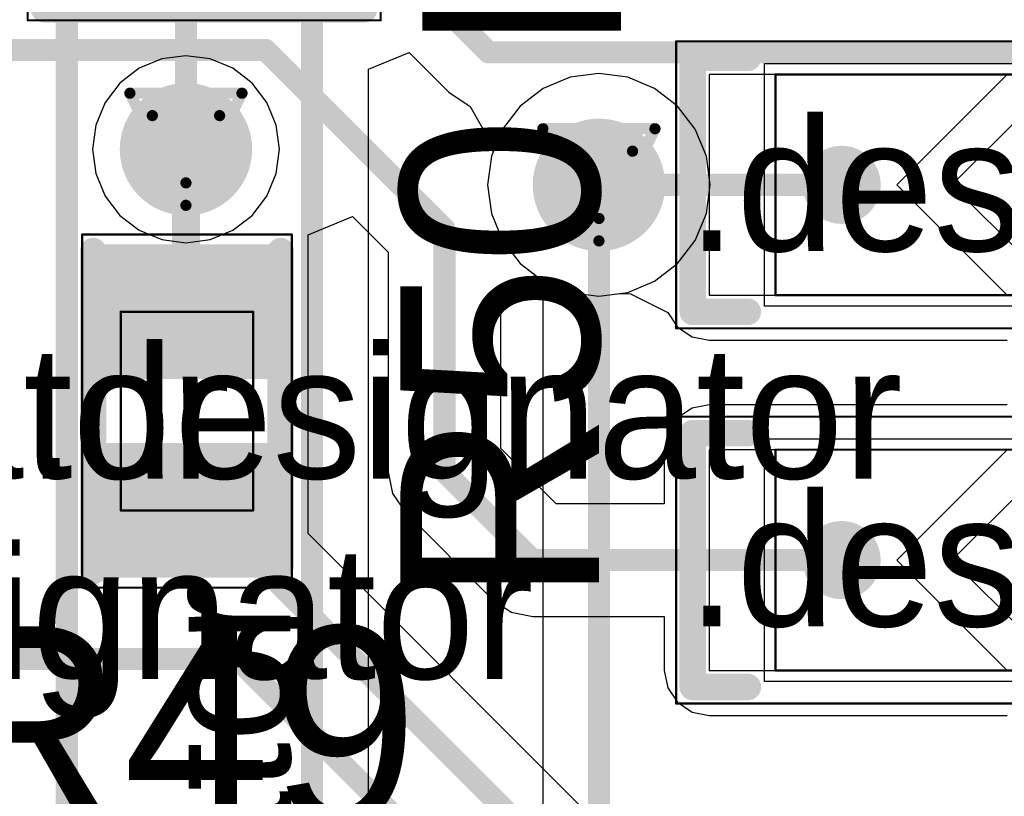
# Model space of a CAD drawing. Header units: millimetres. Extents: x 138 to 555, y 26 to 334.
# Tile 403 of 656: x 247.7 to 252.16, y 271.74 to 275.26. Entities that reach past the tile are written whole.
import ezdxf

# ---------------------------------------------------------------- set-up
doc = ezdxf.new("R2010")
doc.units = ezdxf.units.MM
for name, color, linetype in [('BottomLayer', 5, 'Continuous'), ('DrillDrawing', 1, 'Continuous'), ('Mechanical20', 56, 'Continuous'), ('Mechanical27', 56, 'Continuous'), ('MidLayer1', 16, 'Continuous'), ('MidLayer2', 76, 'Continuous'), ('MidLayer3', 90, 'Continuous'), ('MidLayer4', 156, 'Continuous'), ('MultiLayer', 9, 'Continuous'), ('TopLayer', 1, 'Continuous'), ('TopOverlay', 2, 'Continuous'), ('TopPaste', 8, 'Continuous'), ('TopSolder', 216, 'Continuous'), ('ViaHoleLayer', 16, 'Continuous')]:
    doc.layers.add(name, color=color, linetype=linetype)

# ---------------------------------------------------------------- blocks, each defined once
blk = doc.blocks.new('R0402_769')
at = {"layer": 'Mechanical20', "const_width": 0.01}
for points in [[(-0.8, -0.475), (-0.8, 0.475)], [(0.8, 0.475), (-0.8, 0.475)], [(0.8, -0.475), (0.8, 0.475)], [(0.8, -0.475), (-0.8, -0.475)]]:
    blk.add_lwpolyline(points, dxfattribs=at)
at = {"layer": 'Mechanical20', "const_width": 0.005}
for points in [[(-0.8025, 0.475, 1), (-0.7975, 0.475, 1)], [(-0.8025, 0.475, 1), (-0.7975, 0.475, 1)], [(0.7975, 0.475, 1), (0.8025, 0.475, 1)], [(0.7975, 0.475, 1), (0.8025, 0.475, 1)], [(-0.8025, -0.475, 1), (-0.7975, -0.475, 1)], [(-0.8025, -0.475, 1), (-0.7975, -0.475, 1)], [(0.7975, -0.475, 1), (0.8025, -0.475, 1)], [(0.7975, -0.475, 1), (0.8025, -0.475, 1)]]:
    blk.add_lwpolyline(points, format="xyb", close=True, dxfattribs=at)
at = {"layer": 'Mechanical27', "const_width": 0.01}
for points in [[(-0.45, -0.3), (-0.45, 0.3)], [(0.45, 0.3), (-0.45, 0.3)], [(0.45, -0.3), (0.45, 0.3)], [(0.45, -0.3), (-0.45, -0.3)]]:
    blk.add_lwpolyline(points, dxfattribs=at)
at = {"layer": 'Mechanical27', "const_width": 0.005}
for points in [[(-0.4525, 0.3, 1), (-0.4475, 0.3, 1)], [(-0.4525, 0.3, 1), (-0.4475, 0.3, 1)], [(0.4475, 0.3, 1), (0.4525, 0.3, 1)], [(0.4475, 0.3, 1), (0.4525, 0.3, 1)], [(-0.4525, -0.3, 1), (-0.4475, -0.3, 1)], [(-0.4525, -0.3, 1), (-0.4475, -0.3, 1)], [(0.4475, -0.3, 1), (0.4525, -0.3, 1)], [(0.4475, -0.3, 1), (0.4525, -0.3, 1)]]:
    blk.add_lwpolyline(points, format="xyb", close=True, dxfattribs=at)
at = {"layer": 'TopLayer'}
for points in [[(-0.195, -0.35), (-0.195, 0.35), (-0.705, -0.35), (-0.705, 0.35)], [(0.705, -0.35), (0.705, 0.35), (0.195, -0.35), (0.195, 0.35)]]:
    blk.add_solid(points, dxfattribs=at)
at = {"layer": 'TopOverlay', "const_width": 0.12}
for points in [[(0.7, 0.425), (-0.725, 0.425)], [(0.725, -0.425), (-0.725, -0.425)]]:
    blk.add_lwpolyline(points, dxfattribs=at)
at = {"layer": 'TopOverlay', "const_width": 0.06}
for points in [[(-0.755, 0.425, 1), (-0.695, 0.425, 1)], [(0.67, 0.425, 1), (0.73, 0.425, 1)], [(-0.755, -0.425, 1), (-0.695, -0.425, 1)], [(0.695, -0.425, 1), (0.755, -0.425, 1)]]:
    blk.add_lwpolyline(points, format="xyb", close=True, dxfattribs=at)
at = {"layer": 'TopPaste'}
for points in [[(-0.195, -0.35), (-0.195, 0.35), (-0.705, -0.35), (-0.705, 0.35)], [(0.705, -0.35), (0.705, 0.35), (0.195, -0.35), (0.195, 0.35)]]:
    blk.add_solid(points, dxfattribs=at)
at = {"layer": 'TopSolder'}
for points in [[(-0.145, -0.4), (-0.145, 0.4), (-0.755, -0.4), (-0.755, 0.4)], [(0.755, -0.4), (0.755, 0.4), (0.145, -0.4), (0.145, 0.4)]]:
    blk.add_solid(points, dxfattribs=at)
blk = doc.blocks.new('R0402_771')
at = {"layer": 'Mechanical20', "const_width": 0.01}
for points in [[(-0.8, -0.475), (-0.8, 0.475)], [(-0.8, 0.475), (0.8, 0.475)], [(0.8, -0.475), (0.8, 0.475)], [(-0.8, -0.475), (0.8, -0.475)]]:
    blk.add_lwpolyline(points, dxfattribs=at)
at = {"layer": 'Mechanical20', "const_width": 0.005}
for points in [[(-0.8025, 0.475, 1), (-0.7975, 0.475, 1)], [(-0.8025, 0.475, 1), (-0.7975, 0.475, 1)], [(0.7975, 0.475, 1), (0.8025, 0.475, 1)], [(0.7975, 0.475, 1), (0.8025, 0.475, 1)], [(-0.8025, -0.475, 1), (-0.7975, -0.475, 1)], [(-0.8025, -0.475, 1), (-0.7975, -0.475, 1)], [(0.7975, -0.475, 1), (0.8025, -0.475, 1)], [(0.7975, -0.475, 1), (0.8025, -0.475, 1)]]:
    blk.add_lwpolyline(points, format="xyb", close=True, dxfattribs=at)
at = {"layer": 'Mechanical27', "const_width": 0.01}
for points in [[(-0.45, -0.3), (-0.45, 0.3)], [(-0.45, 0.3), (0.45, 0.3)], [(0.45, -0.3), (0.45, 0.3)], [(-0.45, -0.3), (0.45, -0.3)]]:
    blk.add_lwpolyline(points, dxfattribs=at)
at = {"layer": 'Mechanical27', "const_width": 0.005}
for points in [[(-0.4525, 0.3, 1), (-0.4475, 0.3, 1)], [(-0.4525, 0.3, 1), (-0.4475, 0.3, 1)], [(0.4475, 0.3, 1), (0.4525, 0.3, 1)], [(0.4475, 0.3, 1), (0.4525, 0.3, 1)], [(-0.4525, -0.3, 1), (-0.4475, -0.3, 1)], [(-0.4525, -0.3, 1), (-0.4475, -0.3, 1)], [(0.4475, -0.3, 1), (0.4525, -0.3, 1)], [(0.4475, -0.3, 1), (0.4525, -0.3, 1)]]:
    blk.add_lwpolyline(points, format="xyb", close=True, dxfattribs=at)
at = {"layer": 'TopLayer'}
for points in [[(-0.195, -0.35), (-0.195, 0.35), (-0.705, -0.35), (-0.705, 0.35)], [(0.705, -0.35), (0.705, 0.35), (0.195, -0.35), (0.195, 0.35)]]:
    blk.add_solid(points, dxfattribs=at)
at = {"layer": 'TopOverlay', "const_width": 0.12}
for points in [[(-0.725, 0.425), (0.7, 0.425)], [(-0.725, -0.425), (0.725, -0.425)]]:
    blk.add_lwpolyline(points, dxfattribs=at)
at = {"layer": 'TopOverlay', "const_width": 0.06}
for points in [[(-0.755, 0.425, 1), (-0.695, 0.425, 1)], [(0.67, 0.425, 1), (0.73, 0.425, 1)], [(-0.755, -0.425, 1), (-0.695, -0.425, 1)], [(0.695, -0.425, 1), (0.755, -0.425, 1)]]:
    blk.add_lwpolyline(points, format="xyb", close=True, dxfattribs=at)
at = {"layer": 'TopPaste'}
for points in [[(-0.195, -0.35), (-0.195, 0.35), (-0.705, -0.35), (-0.705, 0.35)], [(0.705, -0.35), (0.705, 0.35), (0.195, -0.35), (0.195, 0.35)]]:
    blk.add_solid(points, dxfattribs=at)
at = {"layer": 'TopSolder'}
for points in [[(-0.145, -0.4), (-0.145, 0.4), (-0.755, -0.4), (-0.755, 0.4)], [(0.755, -0.4), (0.755, 0.4), (0.145, -0.4), (0.145, 0.4)]]:
    blk.add_solid(points, dxfattribs=at)
blk = doc.blocks.new('SOLDER_BRIDGE_R0603_0R_961')
at = {"layer": 'Mechanical20', "const_width": 0.01}
for points in [[(-0.2, 0.65), (-1.35, 0.65)], [(-1.35, 0.65), (-1.35, -0.65)], [(1.35, 0.65), (-0.2, 0.65)], [(1.35, 0.65), (1.35, -0.65)], [(1.35, -0.65), (-1.35, -0.65)]]:
    blk.add_lwpolyline(points, dxfattribs=at)
at = {"layer": 'Mechanical20', "const_width": 0.005}
for points in [[(-1.3525, 0.65, 1), (-1.3475, 0.65, 1)], [(-1.3525, 0.65, 1), (-1.3475, 0.65, 1)], [(-0.2025, 0.65, 1), (-0.1975, 0.65, 1)], [(-0.2025, 0.65, 1), (-0.1975, 0.65, 1)], [(1.3475, 0.65, 1), (1.3525, 0.65, 1)], [(1.3475, 0.65, 1), (1.3525, 0.65, 1)], [(-1.3525, -0.65, 1), (-1.3475, -0.65, 1)], [(-1.3525, -0.65, 1), (-1.3475, -0.65, 1)], [(1.3475, -0.65, 1), (1.3525, -0.65, 1)], [(1.3475, -0.65, 1), (1.3525, -0.65, 1)]]:
    blk.add_lwpolyline(points, format="xyb", close=True, dxfattribs=at)
at = {"layer": 'Mechanical27', "const_width": 0.01}
for points in [[(-0.9, 0.5), (-0.9, -0.5)], [(0.9, 0.5), (-0.9, 0.5)], [(0.9, 0.5), (0.9, -0.5)], [(0.9, -0.5), (-0.9, -0.5)]]:
    blk.add_lwpolyline(points, dxfattribs=at)
at = {"layer": 'Mechanical27', "const_width": 0.005}
for points in [[(-0.9025, 0.5, 1), (-0.8975, 0.5, 1)], [(-0.9025, 0.5, 1), (-0.8975, 0.5, 1)], [(0.8975, 0.5, 1), (0.9025, 0.5, 1)], [(0.8975, 0.5, 1), (0.9025, 0.5, 1)], [(-0.9025, -0.5, 1), (-0.8975, -0.5, 1)], [(-0.9025, -0.5, 1), (-0.8975, -0.5, 1)], [(0.8975, -0.5, 1), (0.9025, -0.5, 1)], [(0.8975, -0.5, 1), (0.9025, -0.5, 1)]]:
    blk.add_lwpolyline(points, format="xyb", close=True, dxfattribs=at)
at = {"layer": 'TopLayer'}
for p, q in [((-1.2, -0.5), (-1.2, 0.5)), ((-1.2, 0.5), (-0.4, 0.5)), ((-0.4, 0.5), (0.1, 0)), ((-0.15, 0.5), (-0.15, 0.5)), ((-0.15, 0.5), (0.35, 0)), ((1.2, 0.5), (-0.15, 0.5)), ((1.2, -0.5), (1.2, 0.5)), ((0.1, 0), (-0.4, -0.5)), ((0.35, 0), (-0.15, -0.5)), ((-1.2, -0.5), (-1.2, -0.5)), ((-0.4, -0.5), (-1.2, -0.5)), ((-0.15, -0.5), (1.2, -0.5))]:
    blk.add_line(p, q, dxfattribs=at)
at = {"layer": 'TopLayer', "const_width": 0.127}
for points in [[(-0.5635, 0, 1), (-0.4365, 0, 1)], [(0.5365, 0, 1), (0.6635, 0, 1)]]:
    blk.add_lwpolyline(points, format="xyb", close=True, dxfattribs=at)
at = {"layer": 'TopOverlay', "const_width": 0.12}
for points in [[(-1.275, 0.575), (-1.275, 0.175)], [(-1.025, 0.575), (-1.275, 0.575)], [(1.275, 0.575), (1.025, 0.575)], [(1.275, 0.575), (1.275, -0.575)], [(-1.275, 0.175), (-1.275, -0.575)], [(-1.025, -0.575), (-1.275, -0.575)], [(1.275, -0.575), (1.025, -0.575)]]:
    blk.add_lwpolyline(points, dxfattribs=at)
at = {"layer": 'TopOverlay', "const_width": 0.06}
for points in [[(-1.305, 0.575, 1), (-1.245, 0.575, 1)], [(-1.305, 0.575, 1), (-1.245, 0.575, 1)], [(-1.055, 0.575, 1), (-0.995, 0.575, 1)], [(0.995, 0.575, 1), (1.055, 0.575, 1)], [(1.245, 0.575, 1), (1.305, 0.575, 1)], [(1.245, 0.575, 1), (1.305, 0.575, 1)], [(-1.305, 0.175, 1), (-1.245, 0.175, 1)], [(-1.305, 0.175, 1), (-1.245, 0.175, 1)], [(-1.305, -0.575, 1), (-1.245, -0.575, 1)], [(-1.305, -0.575, 1), (-1.245, -0.575, 1)], [(-1.055, -0.575, 1), (-0.995, -0.575, 1)], [(0.995, -0.575, 1), (1.055, -0.575, 1)], [(1.245, -0.575, 1), (1.305, -0.575, 1)], [(1.245, -0.575, 1), (1.305, -0.575, 1)]]:
    blk.add_lwpolyline(points, format="xyb", close=True, dxfattribs=at)
at = {"layer": 'TopPaste', "const_width": 0.127}
for points in [[(-0.5635, 0, 1), (-0.4365, 0, 1)], [(0.5365, 0, 1), (0.6635, 0, 1)]]:
    blk.add_lwpolyline(points, format="xyb", close=True, dxfattribs=at)
at = {"layer": 'TopSolder'}
for p, q in [((-0.95, 0.55), (-0.95, 0.55)), ((-0.95, 0.55), (0.95, 0.55)), ((-0.95, -0.55), (-0.95, 0.55)), ((0.95, 0.55), (0.95, -0.55)), ((0.95, -0.55), (-0.95, -0.55))]:
    blk.add_line(p, q, dxfattribs=at)
at = {"layer": 'TopSolder', "const_width": 0.177}
for points in [[(-0.5885, 0, 1), (-0.4115, 0, 1)], [(0.5115, 0, 1), (0.6885, 0, 1)]]:
    blk.add_lwpolyline(points, format="xyb", close=True, dxfattribs=at)
blk = doc.blocks.new('SOLDER_BRIDGE_R0603_0R_963')
at = {"layer": 'Mechanical20', "const_width": 0.01}
for points in [[(-0.2, 0.65), (-1.35, 0.65)], [(-1.35, 0.65), (-1.35, -0.65)], [(1.35, 0.65), (-0.2, 0.65)], [(1.35, 0.65), (1.35, -0.65)], [(1.35, -0.65), (-1.35, -0.65)]]:
    blk.add_lwpolyline(points, dxfattribs=at)
at = {"layer": 'Mechanical20', "const_width": 0.005}
for points in [[(-1.3525, 0.65, 1), (-1.3475, 0.65, 1)], [(-1.3525, 0.65, 1), (-1.3475, 0.65, 1)], [(-0.2025, 0.65, 1), (-0.1975, 0.65, 1)], [(-0.2025, 0.65, 1), (-0.1975, 0.65, 1)], [(1.3475, 0.65, 1), (1.3525, 0.65, 1)], [(1.3475, 0.65, 1), (1.3525, 0.65, 1)], [(-1.3525, -0.65, 1), (-1.3475, -0.65, 1)], [(-1.3525, -0.65, 1), (-1.3475, -0.65, 1)], [(1.3475, -0.65, 1), (1.3525, -0.65, 1)], [(1.3475, -0.65, 1), (1.3525, -0.65, 1)]]:
    blk.add_lwpolyline(points, format="xyb", close=True, dxfattribs=at)
at = {"layer": 'Mechanical27', "const_width": 0.01}
for points in [[(-0.9, 0.5), (-0.9, -0.5)], [(0.9, 0.5), (-0.9, 0.5)], [(0.9, 0.5), (0.9, -0.5)], [(0.9, -0.5), (-0.9, -0.5)]]:
    blk.add_lwpolyline(points, dxfattribs=at)
at = {"layer": 'Mechanical27', "const_width": 0.005}
for points in [[(-0.9025, 0.5, 1), (-0.8975, 0.5, 1)], [(-0.9025, 0.5, 1), (-0.8975, 0.5, 1)], [(0.8975, 0.5, 1), (0.9025, 0.5, 1)], [(0.8975, 0.5, 1), (0.9025, 0.5, 1)], [(-0.9025, -0.5, 1), (-0.8975, -0.5, 1)], [(-0.9025, -0.5, 1), (-0.8975, -0.5, 1)], [(0.8975, -0.5, 1), (0.9025, -0.5, 1)], [(0.8975, -0.5, 1), (0.9025, -0.5, 1)]]:
    blk.add_lwpolyline(points, format="xyb", close=True, dxfattribs=at)
at = {"layer": 'TopLayer'}
for p, q in [((-1.2, -0.5), (-1.2, 0.5)), ((-1.2, 0.5), (-0.4, 0.5)), ((-0.4, 0.5), (0.1, 0)), ((-0.15, 0.5), (-0.15, 0.5)), ((-0.15, 0.5), (0.35, 0)), ((1.2, 0.5), (-0.15, 0.5)), ((1.2, -0.5), (1.2, 0.5)), ((0.1, 0), (-0.4, -0.5)), ((0.35, 0), (-0.15, -0.5)), ((-1.2, -0.5), (-1.2, -0.5)), ((-0.4, -0.5), (-1.2, -0.5)), ((-0.15, -0.5), (1.2, -0.5))]:
    blk.add_line(p, q, dxfattribs=at)
at = {"layer": 'TopLayer', "const_width": 0.127}
for points in [[(-0.5635, 0, 1), (-0.4365, 0, 1)], [(0.5365, 0, 1), (0.6635, 0, 1)]]:
    blk.add_lwpolyline(points, format="xyb", close=True, dxfattribs=at)
at = {"layer": 'TopOverlay', "const_width": 0.12}
for points in [[(-1.275, 0.575), (-1.275, 0.175)], [(-1.025, 0.575), (-1.275, 0.575)], [(1.275, 0.575), (1.025, 0.575)], [(1.275, 0.575), (1.275, -0.575)], [(-1.275, 0.175), (-1.275, -0.575)], [(-1.025, -0.575), (-1.275, -0.575)], [(1.275, -0.575), (1.025, -0.575)]]:
    blk.add_lwpolyline(points, dxfattribs=at)
at = {"layer": 'TopOverlay', "const_width": 0.06}
for points in [[(-1.305, 0.575, 1), (-1.245, 0.575, 1)], [(-1.305, 0.575, 1), (-1.245, 0.575, 1)], [(-1.055, 0.575, 1), (-0.995, 0.575, 1)], [(0.995, 0.575, 1), (1.055, 0.575, 1)], [(1.245, 0.575, 1), (1.305, 0.575, 1)], [(1.245, 0.575, 1), (1.305, 0.575, 1)], [(-1.305, 0.175, 1), (-1.245, 0.175, 1)], [(-1.305, 0.175, 1), (-1.245, 0.175, 1)], [(-1.305, -0.575, 1), (-1.245, -0.575, 1)], [(-1.305, -0.575, 1), (-1.245, -0.575, 1)], [(-1.055, -0.575, 1), (-0.995, -0.575, 1)], [(0.995, -0.575, 1), (1.055, -0.575, 1)], [(1.245, -0.575, 1), (1.305, -0.575, 1)], [(1.245, -0.575, 1), (1.305, -0.575, 1)]]:
    blk.add_lwpolyline(points, format="xyb", close=True, dxfattribs=at)
at = {"layer": 'TopPaste', "const_width": 0.127}
for points in [[(-0.5635, 0, 1), (-0.4365, 0, 1)], [(0.5365, 0, 1), (0.6635, 0, 1)]]:
    blk.add_lwpolyline(points, format="xyb", close=True, dxfattribs=at)
at = {"layer": 'TopSolder'}
for p, q in [((-0.95, 0.55), (-0.95, 0.55)), ((-0.95, 0.55), (0.95, 0.55)), ((-0.95, -0.55), (-0.95, 0.55)), ((0.95, 0.55), (0.95, -0.55)), ((0.95, -0.55), (-0.95, -0.55))]:
    blk.add_line(p, q, dxfattribs=at)
at = {"layer": 'TopSolder', "const_width": 0.177}
for points in [[(-0.5885, 0, 1), (-0.4115, 0, 1)], [(0.5115, 0, 1), (0.6885, 0, 1)]]:
    blk.add_lwpolyline(points, format="xyb", close=True, dxfattribs=at)

msp = doc.modelspace()

# ---------------------------------------------------------------- linework, layer by layer
at = {"layer": 'BottomLayer'}
for p, q in [((249.2754, 275.0307), (249.4601, 275.1072)), ((249.4601, 275.1072), (249.6402, 274.9272)), ((249.2754, 271.6155), (249.2754, 275.0307)), ((249.6402, 274.9272), (249.7226, 274.8721)), ((249.7226, 274.8721), (249.7374, 274.8618)), ((249.7374, 274.8618), (249.8361, 274.6873)), ((249.8361, 274.6873), (249.8394, 274.6525)), ((249.8333, 274.6379), (249.8161, 274.5074)), ((249.8394, 274.6525), (249.8333, 274.6379)), ((249.8161, 274.5074), (249.8333, 274.3769)), ((249.8333, 274.3769), (249.8837, 274.2552)), ((249.8837, 274.2552), (249.9639, 274.1508)), ((249.9639, 274.1508), (250.0656, 274.0727)), ((250.0656, 274.0727), (250.0656, 270.6074))]:
    msp.add_line(p, q, dxfattribs=at)
at = {"layer": 'BottomLayer', "const_width": 0.1}
for points in [[(247.9088, 269.2235), (247.9088, 275.8516)], [(248.4488, 274.6686), (248.4488, 275.779)], [(249.0205, 271.6155), (249.0205, 275.7074)], [(249.3205, 275.6074), (249.8205, 275.1074)], [(249.8205, 275.1074), (255.6205, 275.1074)], [(250.3205, 270.6074), (250.3205, 274.5074)]]:
    msp.add_lwpolyline(points, dxfattribs=at)
at = {"layer": 'BottomLayer'}
for points, const_width in [([(249.7955, 275.1074, 1), (249.8455, 275.1074, 1)], 0.05), ([(249.7955, 275.1074, 1), (249.8455, 275.1074, 1)], 0.05), ([(248.2988, 274.6686, 1), (248.5988, 274.6686, 1)], 0.3), ([(250.1705, 274.5074, 1), (250.4705, 274.5074, 1)], 0.3), ([(248.4238, 274.6686, 1), (248.4738, 274.6686, 1)], 0.05), ([(250.2955, 274.5074, 1), (250.3455, 274.5074, 1)], 0.05)]:
    msp.add_lwpolyline(points, format="xyb", close=True, dxfattribs=dict(at, const_width=const_width))
at = {"layer": 'DrillDrawing', "const_width": 0.0508}
for points in [[(248.1948, 274.9226), (248.7028, 274.9226)], [(248.1948, 274.9226), (248.4488, 274.4146)], [(248.4488, 274.4146), (248.7028, 274.9226)], [(248.2964, 274.821), (248.6012, 274.821)], [(248.2964, 274.821), (248.4488, 274.5162)], [(248.4488, 274.5162), (248.6012, 274.821)], [(250.0665, 274.7614), (250.5745, 274.7614)], [(250.0665, 274.7614), (250.3205, 274.2534)], [(250.3205, 274.2534), (250.5745, 274.7614)], [(250.1681, 274.6598), (250.4729, 274.6598)], [(250.1681, 274.6598), (250.3205, 274.355)], [(250.3205, 274.355), (250.4729, 274.6598)]]:
    msp.add_lwpolyline(points, dxfattribs=at)
at = {"layer": 'DrillDrawing', "const_width": 0.0254}
for points in [[(248.1821, 274.9226, 1), (248.2075, 274.9226, 1)], [(248.1821, 274.9226, 1), (248.2075, 274.9226, 1)], [(248.6901, 274.9226, 1), (248.7155, 274.9226, 1)], [(248.6901, 274.9226, 1), (248.7155, 274.9226, 1)], [(248.2837, 274.821, 1), (248.3091, 274.821, 1)], [(248.2837, 274.821, 1), (248.3091, 274.821, 1)], [(248.5885, 274.821, 1), (248.6139, 274.821, 1)], [(248.5885, 274.821, 1), (248.6139, 274.821, 1)], [(250.0538, 274.7614, 1), (250.0792, 274.7614, 1)], [(250.0538, 274.7614, 1), (250.0792, 274.7614, 1)], [(250.5618, 274.7614, 1), (250.5872, 274.7614, 1)], [(250.5618, 274.7614, 1), (250.5872, 274.7614, 1)], [(250.1554, 274.6598, 1), (250.1808, 274.6598, 1)], [(250.1554, 274.6598, 1), (250.1808, 274.6598, 1)], [(250.4602, 274.6598, 1), (250.4856, 274.6598, 1)], [(250.4602, 274.6598, 1), (250.4856, 274.6598, 1)], [(248.4361, 274.5162, 1), (248.4615, 274.5162, 1)], [(248.4361, 274.5162, 1), (248.4615, 274.5162, 1)], [(248.4361, 274.4146, 1), (248.4615, 274.4146, 1)], [(248.4361, 274.4146, 1), (248.4615, 274.4146, 1)], [(250.3078, 274.355, 1), (250.3332, 274.355, 1)], [(250.3078, 274.355, 1), (250.3332, 274.355, 1)], [(250.3078, 274.2534, 1), (250.3332, 274.2534, 1)], [(250.3078, 274.2534, 1), (250.3332, 274.2534, 1)]]:
    msp.add_lwpolyline(points, format="xyb", close=True, dxfattribs=at)
at = {"layer": 'MidLayer1'}
for p, q in [((248.3392, 275.0778), (248.237, 275.0355)), ((248.4488, 275.0922), (248.3392, 275.0778)), ((248.5585, 275.0778), (248.4488, 275.0922)), ((248.6606, 275.0355), (248.5585, 275.0778)), ((248.237, 275.0355), (248.1493, 274.9682)), ((248.7484, 274.9682), (248.6606, 275.0355)), ((250.1899, 274.9945), (250.0683, 274.9441)), ((250.3205, 275.0117), (250.1899, 274.9945)), ((250.451, 274.9945), (250.3205, 275.0117)), ((250.5726, 274.9441), (250.451, 274.9945)), ((248.1493, 274.9682), (248.0819, 274.8804)), ((248.8157, 274.8804), (248.7484, 274.9682)), ((250.0683, 274.9441), (249.9639, 274.864)), ((250.6771, 274.864), (250.5726, 274.9441)), ((248.0819, 274.8804), (248.0396, 274.7783)), ((248.858, 274.7783), (248.8157, 274.8804)), ((249.9639, 274.864), (249.8837, 274.7595)), ((250.7572, 274.7595), (250.6771, 274.864)), ((248.0396, 274.7783), (248.0252, 274.6686)), ((248.8724, 274.6686), (248.858, 274.7783)), ((249.8837, 274.7595), (249.8333, 274.6379)), ((250.8076, 274.6379), (250.7572, 274.7595)), ((248.0252, 274.6686), (248.0396, 274.559)), ((248.858, 274.559), (248.8724, 274.6686)), ((249.8333, 274.6379), (249.8161, 274.5074)), ((250.8248, 274.5074), (250.8076, 274.6379)), ((248.0396, 274.559), (248.0819, 274.4568)), ((248.8157, 274.4568), (248.858, 274.559)), ((249.8161, 274.5074), (249.8333, 274.3769)), ((250.8076, 274.3769), (250.8248, 274.5074)), ((248.0819, 274.4568), (248.1493, 274.3691)), ((248.7484, 274.3691), (248.8157, 274.4568)), ((248.1493, 274.3691), (248.237, 274.3018)), ((248.6606, 274.3018), (248.7484, 274.3691)), ((249.8333, 274.3769), (249.8837, 274.2552)), ((250.7572, 274.2552), (250.8076, 274.3769)), ((248.237, 274.3018), (248.3392, 274.2594)), ((248.5585, 274.2594), (248.6606, 274.3018)), ((248.3392, 274.2594), (248.4488, 274.245)), ((248.4488, 274.245), (248.5585, 274.2594)), ((249.8837, 274.2552), (249.9639, 274.1508)), ((250.6771, 274.1508), (250.7572, 274.2552)), ((249.9639, 274.1508), (250.0683, 274.0706)), ((250.5726, 274.0706), (250.6771, 274.1508)), ((250.0683, 274.0706), (250.1899, 274.0203)), ((250.451, 274.0203), (250.5726, 274.0706)), ((250.1899, 274.0203), (250.3205, 274.0031)), ((250.3205, 274.0031), (250.451, 274.0203))]:
    msp.add_line(p, q, dxfattribs=at)
at = {"layer": 'MidLayer1', "const_width": 0.3}
for points in [[(248.2988, 274.6686, 1), (248.5988, 274.6686, 1)], [(250.1705, 274.5074, 1), (250.4705, 274.5074, 1)]]:
    msp.add_lwpolyline(points, format="xyb", close=True, dxfattribs=at)
at = {"layer": 'MidLayer2'}
for p, q in [((248.3392, 275.0778), (248.237, 275.0355)), ((248.4488, 275.0922), (248.3392, 275.0778)), ((248.5585, 275.0778), (248.4488, 275.0922)), ((248.6606, 275.0355), (248.5585, 275.0778)), ((248.237, 275.0355), (248.1493, 274.9682)), ((248.7484, 274.9682), (248.6606, 275.0355)), ((250.1899, 274.9945), (250.0683, 274.9441)), ((250.3205, 275.0117), (250.1899, 274.9945)), ((250.451, 274.9945), (250.3205, 275.0117)), ((250.5726, 274.9441), (250.451, 274.9945)), ((248.1493, 274.9682), (248.0819, 274.8804)), ((248.8157, 274.8804), (248.7484, 274.9682)), ((250.0683, 274.9441), (249.9639, 274.864)), ((250.6771, 274.864), (250.5726, 274.9441)), ((248.0819, 274.8804), (248.0396, 274.7783)), ((248.858, 274.7783), (248.8157, 274.8804)), ((249.9639, 274.864), (249.8837, 274.7595)), ((250.7572, 274.7595), (250.6771, 274.864)), ((248.0396, 274.7783), (248.0252, 274.6686)), ((248.8724, 274.6686), (248.858, 274.7783)), ((249.8837, 274.7595), (249.8333, 274.6379)), ((250.8076, 274.6379), (250.7572, 274.7595)), ((248.0252, 274.6686), (248.0396, 274.559)), ((248.858, 274.559), (248.8724, 274.6686)), ((249.8333, 274.6379), (249.8161, 274.5074)), ((250.8248, 274.5074), (250.8076, 274.6379)), ((248.0396, 274.559), (248.0819, 274.4568)), ((248.8157, 274.4568), (248.858, 274.559)), ((249.8161, 274.5074), (249.8333, 274.3769)), ((250.8076, 274.3769), (250.8248, 274.5074)), ((248.0819, 274.4568), (248.1493, 274.3691)), ((248.7484, 274.3691), (248.8157, 274.4568)), ((248.1493, 274.3691), (248.237, 274.3018)), ((248.6606, 274.3018), (248.7484, 274.3691)), ((249.8333, 274.3769), (249.8837, 274.2552)), ((250.7572, 274.2552), (250.8076, 274.3769)), ((248.237, 274.3018), (248.3392, 274.2594)), ((248.5585, 274.2594), (248.6606, 274.3018)), ((248.3392, 274.2594), (248.4488, 274.245)), ((248.4488, 274.245), (248.5585, 274.2594)), ((249.8837, 274.2552), (249.9639, 274.1508)), ((250.6771, 274.1508), (250.7572, 274.2552)), ((249.9639, 274.1508), (250.0683, 274.0706)), ((250.5726, 274.0706), (250.6771, 274.1508)), ((250.0683, 274.0706), (250.1899, 274.0203)), ((250.451, 274.0203), (250.5726, 274.0706)), ((250.1899, 274.0203), (250.3205, 274.0031)), ((250.3205, 274.0031), (250.451, 274.0203))]:
    msp.add_line(p, q, dxfattribs=at)
at = {"layer": 'MidLayer2', "const_width": 0.3}
for points in [[(248.2988, 274.6686, 1), (248.5988, 274.6686, 1)], [(250.1705, 274.5074, 1), (250.4705, 274.5074, 1)]]:
    msp.add_lwpolyline(points, format="xyb", close=True, dxfattribs=at)
at = {"layer": 'MidLayer3'}
for p, q in [((248.3392, 275.0778), (248.237, 275.0355)), ((248.4488, 275.0922), (248.3392, 275.0778)), ((248.5585, 275.0778), (248.4488, 275.0922)), ((248.6606, 275.0355), (248.5585, 275.0778)), ((248.237, 275.0355), (248.1493, 274.9682)), ((248.7484, 274.9682), (248.6606, 275.0355)), ((250.1899, 274.9945), (250.0683, 274.9441)), ((250.3205, 275.0117), (250.1899, 274.9945)), ((250.451, 274.9945), (250.3205, 275.0117)), ((250.5726, 274.9441), (250.451, 274.9945)), ((248.1493, 274.9682), (248.0819, 274.8804)), ((248.8157, 274.8804), (248.7484, 274.9682)), ((250.0683, 274.9441), (249.9639, 274.864)), ((250.6771, 274.864), (250.5726, 274.9441)), ((248.0819, 274.8804), (248.0396, 274.7783)), ((248.858, 274.7783), (248.8157, 274.8804)), ((249.9639, 274.864), (249.8837, 274.7595)), ((250.7572, 274.7595), (250.6771, 274.864)), ((248.0396, 274.7783), (248.0252, 274.6686)), ((248.8724, 274.6686), (248.858, 274.7783)), ((249.8837, 274.7595), (249.8333, 274.6379)), ((250.8076, 274.6379), (250.7572, 274.7595)), ((248.0252, 274.6686), (248.0396, 274.559)), ((248.858, 274.559), (248.8724, 274.6686)), ((249.8333, 274.6379), (249.8161, 274.5074)), ((250.8248, 274.5074), (250.8076, 274.6379)), ((248.0396, 274.559), (248.0819, 274.4568)), ((248.8157, 274.4568), (248.858, 274.559)), ((249.8161, 274.5074), (249.8333, 274.3769)), ((250.8076, 274.3769), (250.8248, 274.5074)), ((248.0819, 274.4568), (248.1493, 274.3691)), ((248.7484, 274.3691), (248.8157, 274.4568)), ((248.1493, 274.3691), (248.237, 274.3018)), ((248.6606, 274.3018), (248.7484, 274.3691)), ((249.8333, 274.3769), (249.8837, 274.2552)), ((250.7572, 274.2552), (250.8076, 274.3769)), ((248.237, 274.3018), (248.3392, 274.2594)), ((248.5585, 274.2594), (248.6606, 274.3018)), ((248.3392, 274.2594), (248.4488, 274.245)), ((248.4488, 274.245), (248.5585, 274.2594)), ((249.8837, 274.2552), (249.9639, 274.1508)), ((250.6771, 274.1508), (250.7572, 274.2552)), ((249.9639, 274.1508), (250.0683, 274.0706)), ((250.5726, 274.0706), (250.6771, 274.1508)), ((250.0683, 274.0706), (250.1899, 274.0203)), ((250.451, 274.0203), (250.5726, 274.0706)), ((250.1899, 274.0203), (250.3205, 274.0031)), ((250.3205, 274.0031), (250.451, 274.0203))]:
    msp.add_line(p, q, dxfattribs=at)
at = {"layer": 'MidLayer3', "const_width": 0.3}
for points in [[(248.2988, 274.6686, 1), (248.5988, 274.6686, 1)], [(250.1705, 274.5074, 1), (250.4705, 274.5074, 1)]]:
    msp.add_lwpolyline(points, format="xyb", close=True, dxfattribs=at)
at = {"layer": 'MidLayer4'}
for p, q in [((248.3392, 275.0778), (248.237, 275.0355)), ((248.4488, 275.0922), (248.3392, 275.0778)), ((248.5585, 275.0778), (248.4488, 275.0922)), ((248.6606, 275.0355), (248.5585, 275.0778)), ((248.237, 275.0355), (248.1493, 274.9682)), ((248.7484, 274.9682), (248.6606, 275.0355)), ((250.1899, 274.9945), (250.0683, 274.9441)), ((250.3205, 275.0117), (250.1899, 274.9945)), ((250.451, 274.9945), (250.3205, 275.0117)), ((250.5726, 274.9441), (250.451, 274.9945)), ((248.1493, 274.9682), (248.0819, 274.8804)), ((248.8157, 274.8804), (248.7484, 274.9682)), ((250.0683, 274.9441), (249.9639, 274.864)), ((250.6771, 274.864), (250.5726, 274.9441)), ((248.0819, 274.8804), (248.0396, 274.7783)), ((248.858, 274.7783), (248.8157, 274.8804)), ((249.9639, 274.864), (249.8837, 274.7595)), ((250.7572, 274.7595), (250.6771, 274.864)), ((248.0396, 274.7783), (248.0252, 274.6686)), ((248.8724, 274.6686), (248.858, 274.7783)), ((249.8837, 274.7595), (249.8333, 274.6379)), ((250.8076, 274.6379), (250.7572, 274.7595)), ((248.0252, 274.6686), (248.0396, 274.559)), ((248.858, 274.559), (248.8724, 274.6686)), ((249.8333, 274.6379), (249.8161, 274.5074)), ((250.8248, 274.5074), (250.8076, 274.6379)), ((248.0396, 274.559), (248.0819, 274.4568)), ((248.8157, 274.4568), (248.858, 274.559)), ((249.8161, 274.5074), (249.8333, 274.3769)), ((250.8076, 274.3769), (250.8248, 274.5074)), ((248.0819, 274.4568), (248.1493, 274.3691)), ((248.7484, 274.3691), (248.8157, 274.4568)), ((248.1493, 274.3691), (248.237, 274.3018)), ((248.6606, 274.3018), (248.7484, 274.3691)), ((249.8333, 274.3769), (249.8837, 274.2552)), ((250.7572, 274.2552), (250.8076, 274.3769)), ((248.237, 274.3018), (248.3392, 274.2594)), ((248.5585, 274.2594), (248.6606, 274.3018)), ((248.3392, 274.2594), (248.4488, 274.245)), ((248.4488, 274.245), (248.5585, 274.2594)), ((249.8837, 274.2552), (249.9639, 274.1508)), ((250.6771, 274.1508), (250.7572, 274.2552)), ((249.9639, 274.1508), (250.0683, 274.0706)), ((250.5726, 274.0706), (250.6771, 274.1508)), ((250.0683, 274.0706), (250.1899, 274.0203)), ((250.451, 274.0203), (250.5726, 274.0706)), ((250.1899, 274.0203), (250.3205, 274.0031)), ((250.3205, 274.0031), (250.451, 274.0203))]:
    msp.add_line(p, q, dxfattribs=at)
at = {"layer": 'MidLayer4', "const_width": 0.3}
for points in [[(248.2988, 274.6686, 1), (248.5988, 274.6686, 1)], [(250.1705, 274.5074, 1), (250.4705, 274.5074, 1)]]:
    msp.add_lwpolyline(points, format="xyb", close=True, dxfattribs=at)
at = {"layer": 'MultiLayer', "const_width": 0.3}
for points in [[(248.2988, 274.6686, 1), (248.5988, 274.6686, 1)], [(250.1705, 274.5074, 1), (250.4705, 274.5074, 1)]]:
    msp.add_lwpolyline(points, format="xyb", close=True, dxfattribs=at)
at = {"layer": 'TopLayer'}
for p, q in [((249.0032, 274.2814), (249.2032, 274.3642)), ((249.2032, 274.3642), (249.3656, 274.2018)), ((249.0032, 273.4774), (249.0032, 274.2814)), ((249.3656, 274.2018), (249.3656, 273.2074)), ((249.8754, 273.9666), (250.0683, 274.0706)), ((250.0683, 274.0706), (250.1899, 274.0203)), ((250.1899, 274.0203), (250.3205, 274.0031)), ((250.3205, 274.0031), (250.4165, 274.0157)), ((250.4165, 274.0157), (250.4639, 274.0137)), ((250.4639, 274.0137), (250.6321, 273.9294)), ((249.8754, 273.313), (249.8754, 273.9666)), ((250.6321, 273.9294), (250.6763, 273.8632)), ((250.6763, 273.8632), (250.7424, 273.819)), ((250.7424, 273.819), (250.8205, 273.8035)), ((250.8205, 273.8035), (252.1704, 273.8035)), ((250.8205, 273.5113), (250.7424, 273.4958)), ((252.1705, 273.5113), (250.8205, 273.5113)), ((249.0032, 272.9272), (249.0032, 273.4774)), ((250.7424, 273.4958), (250.6763, 273.4516)), ((250.6763, 273.4516), (250.6321, 273.3854)), ((250.6321, 273.3854), (250.6165, 273.3074)), ((250.126, 273.0623), (249.8754, 273.313)), ((250.6165, 273.3074), (250.6165, 273.0623)), ((249.3656, 273.2074), (249.385, 273.1098)), ((249.385, 273.1098), (249.4402, 273.0272)), ((250.6165, 273.0623), (250.126, 273.0623)), ((249.4402, 273.0272), (249.8402, 272.6272)), ((253.8854, 268.045), (249.0032, 272.9272)), ((249.8402, 272.6272), (249.9229, 272.5719)), ((249.9229, 272.5719), (250.0205, 272.5525)), ((250.0205, 272.5525), (250.6165, 272.5525)), ((250.6165, 272.5525), (250.6165, 272.3074)), ((250.6165, 272.3074), (250.6321, 272.2294)), ((250.6321, 272.2294), (250.6763, 272.1632)), ((250.6763, 272.1632), (250.7424, 272.119)), ((250.7424, 272.119), (250.8205, 272.1035)), ((250.8205, 272.1035), (252.1704, 272.1035))]:
    msp.add_line(p, q, dxfattribs=at)
for points, const_width in [([(246.9092, 275.1186), (248.8092, 275.1186)], 0.1), ([(248.8092, 275.1186), (249.6205, 274.3074)], 0.1), ([(248.4488, 273.9368), (248.4488, 274.6686)], 0.127), ([(250.3205, 274.5074), (251.4205, 274.5074)], 0.1), ([(249.6205, 273.2074), (249.6205, 274.3074)], 0.1), ([(248.4488, 273.9368), (248.4532, 273.9324)], 0.127), ([(249.6205, 273.2074), (250.0205, 272.8074)], 0.1), ([(248.4532, 273.0324), (248.5375, 273.0324)], 0.1), ([(248.5375, 273.0324), (253.7052, 267.8647)], 0.1), ([(250.0205, 272.8074), (251.4205, 272.8074)], 0.1), ([(247.5453, 272.3596), (248.6818, 272.3596)], 0.1), ([(248.6818, 272.3596), (253.1765, 267.8648)], 0.1)]:
    msp.add_lwpolyline(points, dxfattribs=dict(at, const_width=const_width))
for points, const_width in [([(248.7842, 275.1186, 1), (248.8342, 275.1186, 1)], 0.05), ([(248.7842, 275.1186, 1), (248.8342, 275.1186, 1)], 0.05), ([(248.2988, 274.6686, 1), (248.5988, 274.6686, 1)], 0.3), ([(250.1705, 274.5074, 1), (250.4705, 274.5074, 1)], 0.3), ([(248.4171, 274.6686, 1), (248.4806, 274.6686, 1)], 0.0635), ([(250.2955, 274.5074, 1), (250.3455, 274.5074, 1)], 0.05), ([(251.3955, 274.5074, 1), (251.4455, 274.5074, 1)], 0.05), ([(249.5955, 274.3074, 1), (249.6455, 274.3074, 1)], 0.05), ([(249.5955, 274.3074, 1), (249.6455, 274.3074, 1)], 0.05), ([(248.4171, 273.9368, 1), (248.4806, 273.9368, 1)], 0.0635), ([(248.4171, 273.9368, 1), (248.4806, 273.9368, 1)], 0.0635), ([(248.4214, 273.9324, 1), (248.4849, 273.9324, 1)], 0.0635), ([(249.5955, 273.2074, 1), (249.6455, 273.2074, 1)], 0.05), ([(249.5955, 273.2074, 1), (249.6455, 273.2074, 1)], 0.05), ([(248.4282, 273.0324, 1), (248.4782, 273.0324, 1)], 0.05), ([(248.5125, 273.0324, 1), (248.5625, 273.0324, 1)], 0.05), ([(248.5125, 273.0324, 1), (248.5625, 273.0324, 1)], 0.05), ([(249.9955, 272.8074, 1), (250.0455, 272.8074, 1)], 0.05), ([(249.9955, 272.8074, 1), (250.0455, 272.8074, 1)], 0.05), ([(251.3955, 272.8074, 1), (251.4455, 272.8074, 1)], 0.05), ([(248.6568, 272.3596, 1), (248.7068, 272.3596, 1)], 0.05), ([(248.6568, 272.3596, 1), (248.7068, 272.3596, 1)], 0.05)]:
    msp.add_lwpolyline(points, format="xyb", close=True, dxfattribs=dict(at, const_width=const_width))
at = {"layer": 'ViaHoleLayer', "const_width": 0.15}
for points in [[(248.3738, 274.6686, 1), (248.5238, 274.6686, 1)], [(250.2455, 274.5074, 1), (250.3955, 274.5074, 1)]]:
    msp.add_lwpolyline(points, format="xyb", close=True, dxfattribs=at)

# ---------------------------------------------------------------- block references
for name, p, rotation in [('R0402_771', (248.5314, 275.7275), 360), ('SOLDER_BRIDGE_R0603_0R_961', (252.0205, 274.5074), 180), ('R0402_769', (248.4532, 273.4824), 270), ('SOLDER_BRIDGE_R0603_0R_963', (252.0205, 272.8074), 180)]:
    msp.add_blockref(name, p, dxfattribs=dict(rotation=rotation))

# ---------------------------------------------------------------- texts
at = {"layer": 'Mechanical27'}
for p in [(247.8024, 275.4376), (250.7205, 274.2074), (244.6782, 273.177), (247.7262, 273.177), (250.7205, 272.5074), (246.0544, 272.2693)]:
    msp.add_text('.designator', height=0.599999, dxfattribs=at).set_placement(p)
msp.add_text('.designator', height=0.599999, rotation=90, dxfattribs=at).set_placement((248.9223, 268.7268))
at = {"layer": 'TopOverlay'}
for s, p in [('R43', (250.4205, 275.1074)), ('R50', (250.3205, 272.6074))]:
    msp.add_text(s, height=0.9, rotation=90, dxfattribs=at).set_placement(p)
msp.add_text('R49', height=0.9, dxfattribs=at).set_placement((247.2933, 271.6071))

doc.saveas('drawing.dxf')
